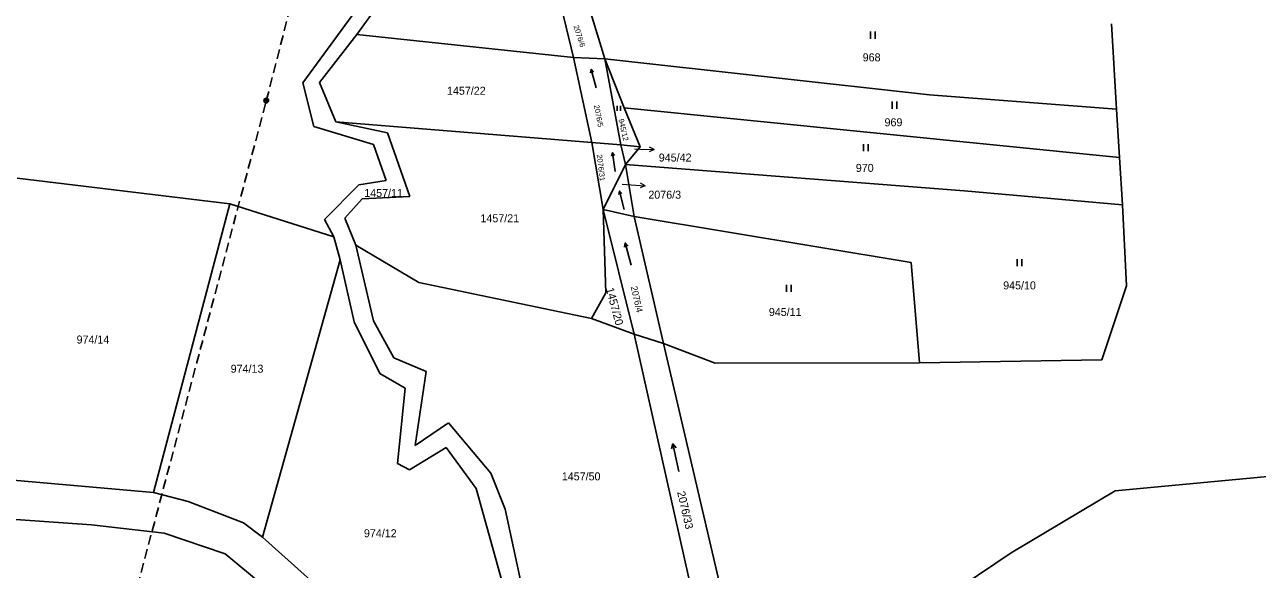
# Model space of a CAD drawing. Extents: x -820420 to -815896, y -1105820 to -1103643.
# Drawn here: x -818393.8 to -818131.9, y -1104919.6 to -1104803.9 of the extents above; entities that cross this region are included whole.
import ezdxf
from ezdxf.enums import TextEntityAlignment as Align

# ---------------------------------------------------------------- set-up
doc = ezdxf.new("R2010")
doc.units = 0
doc.header["$LTSCALE"] = 0.68
doc.linetypes.add('MEDIUM_DASHED', pattern=[4.5, 3, -1.5])
for name, color, linetype, lineweight in [('1', 7, 'Continuous', 25), ('3', 7, 'Continuous', 25), ('6', 7, 'Continuous', 25), ('7', 7, 'Continuous', 13)]:
    doc.layers.add(name, color=color, linetype=linetype, lineweight=lineweight)
doc.layers.add('2', color=7, linetype='Continuous')

msp = doc.modelspace()

# ---------------------------------------------------------------- linework, layer by layer
at = {"layer": '1'}
for p, q in [((-818320.29, -1104796.51), (-818334.72, -1104816.29)), ((-818323.25, -1104805.98), (-818316.86, -1104797.13)), ((-818277.23, -1104810.88), (-818280.72, -1104796.1)), ((-818275, -1104796.63), (-818270.54, -1104811.13)), ((-818162.87, -1104803.73), (-818161.83, -1104821.84)), ((-818331.16, -1104816.2), (-818323.25, -1104805.98)), ((-818277.23, -1104810.88), (-818323.25, -1104805.98)), ((-818273.28, -1104828.9), (-818277.23, -1104810.88)), ((-818270.54, -1104811.13), (-818277.23, -1104810.88)), ((-818270.54, -1104811.13), (-818267.15, -1104829.46)), ((-818270.54, -1104811.13), (-818201.55, -1104818.8)), ((-818266.42, -1104821.56), (-818270.54, -1104811.13)), ((-818334.72, -1104816.29), (-818332.38, -1104825.55)), ((-818327.73, -1104824.57), (-818331.16, -1104816.2)), ((-818201.55, -1104818.8), (-818161.83, -1104821.84)), ((-818263.06, -1104829.88), (-818266.42, -1104821.56)), ((-818161.16, -1104832.14), (-818266.42, -1104821.56)), ((-818161.83, -1104821.84), (-818161.16, -1104832.14)), ((-818332.38, -1104825.55), (-818319.7, -1104829.38)), ((-818316.71, -1104826.9), (-818327.73, -1104824.57)), ((-818273.28, -1104828.9), (-818327.73, -1104824.57)), ((-818311.94, -1104840.4), (-818316.71, -1104826.9)), ((-818267.15, -1104829.46), (-818273.28, -1104828.9)), ((-818270.91, -1104843.17), (-818273.28, -1104828.9)), ((-818319.7, -1104829.38), (-818317.03, -1104837.03)), ((-818267.15, -1104829.46), (-818266.14, -1104833.61)), ((-818270.91, -1104843.17), (-818266.14, -1104833.61)), ((-818266.14, -1104833.61), (-818264.3, -1104844.62)), ((-818266.14, -1104833.61), (-818194.19, -1104839.19)), ((-818161.16, -1104832.14), (-818160.51, -1104842.16)), ((-818395.38, -1104836.5), (-818350.2, -1104841.96)), ((-818322.79, -1104837.95), (-818330.09, -1104845.25)), ((-818317.03, -1104837.03), (-818322.79, -1104837.95)), ((-818194.19, -1104839.19), (-818160.51, -1104842.16)), ((-818366.41, -1104903.28), (-818350.2, -1104841.96)), ((-818350.2, -1104841.96), (-818328.15, -1104848.95)), ((-818325.8, -1104845.01), (-818322.13, -1104840.92)), ((-818322.13, -1104840.92), (-818311.94, -1104840.4)), ((-818264.32, -1104869.65), (-818270.91, -1104843.17)), ((-818270.33, -1104860.84), (-818270.91, -1104843.17)), ((-818270.91, -1104843.17), (-818264.3, -1104844.62)), ((-818264.3, -1104844.62), (-818205.44, -1104854.43)), ((-818258.05, -1104871.6), (-818264.3, -1104844.62)), ((-818160.51, -1104842.16), (-818159.66, -1104859.4)), ((-818330.09, -1104845.25), (-818328.15, -1104848.95)), ((-818323.45, -1104850.71), (-818325.8, -1104845.01)), ((-818328.15, -1104848.95), (-818326.8, -1104853.88)), ((-818319.71, -1104866.81), (-818323.45, -1104850.71)), ((-818310.08, -1104858.67), (-818323.45, -1104850.71)), ((-818326.8, -1104853.88), (-818343.25, -1104912.76)), ((-818326.8, -1104853.88), (-818323.79, -1104867.01)), ((-818205.44, -1104854.43), (-818203.66, -1104875.69)), ((-818273.36, -1104866.28), (-818310.08, -1104858.67)), ((-818159.66, -1104859.4), (-818164.96, -1104875.09)), ((-818273.36, -1104866.28), (-818270.33, -1104860.84)), ((-818323.79, -1104867.01), (-818318.36, -1104878.02)), ((-818315.36, -1104874.65), (-818319.71, -1104866.81)), ((-818264.32, -1104869.65), (-818273.36, -1104866.28)), ((-818258.05, -1104871.6), (-818264.32, -1104869.65)), ((-818248.04, -1104942.33), (-818264.32, -1104869.65)), ((-818247.09, -1104875.81), (-818258.05, -1104871.6)), ((-818242.56, -1104938.04), (-818258.05, -1104871.6)), ((-818308.51, -1104877.56), (-818315.36, -1104874.65)), ((-818203.66, -1104875.69), (-818247.09, -1104875.81)), ((-818164.96, -1104875.09), (-818203.66, -1104875.69)), ((-818318.36, -1104878.02), (-818312.93, -1104881.1)), ((-818310.84, -1104893.25), (-818308.51, -1104877.56)), ((-818312.93, -1104881.1), (-818314.59, -1104897.1)), ((-818162.12, -1104902.94), (-817970.33, -1104884.79)), ((-818303.74, -1104888.49), (-818310.84, -1104893.25)), ((-818294.73, -1104899.14), (-818303.74, -1104888.49)), ((-818312.01, -1104898.44), (-818304.28, -1104893.74)), ((-818304.28, -1104893.74), (-818297.89, -1104902.43)), ((-818314.59, -1104897.1), (-818312.01, -1104898.44)), ((-818291.72, -1104906.82), (-818294.73, -1104899.14)), ((-818359.08, -1104905.18), (-818366.41, -1104903.28)), ((-818297.89, -1104902.43), (-818291.36, -1104925.76)), ((-818184.22, -1104916.07), (-818162.12, -1104902.94)), ((-818445.38, -1104905.55), (-818379.64, -1104910.15)), ((-818347.31, -1104909.71), (-818359.08, -1104905.18)), ((-818288.2, -1104923.25), (-818291.72, -1104906.82)), ((-818379.64, -1104910.15), (-818364.16, -1104911.9)), ((-818343.25, -1104912.76), (-818347.31, -1104909.71)), ((-818364.16, -1104911.9), (-818351.21, -1104916.31)), ((-818309.1, -1104943.29), (-818343.25, -1104912.76)), ((-818351.21, -1104916.31), (-818334.17, -1104930.34)), ((-818209.66, -1104933.2), (-818184.22, -1104916.07))]:
    msp.add_line(p, q, dxfattribs=at)
for points in [[(-818266.14, -1104833.61), (-818263.06, -1104829.88), (-818267.15, -1104829.46)], [(-818366.41, -1104903.28), (-818417.3, -1104898.82), (-818437.22, -1104897.49)]]:
    msp.add_lwpolyline(points, dxfattribs=at)
at = {"layer": '3'}
for p, q in [((-818214.101, -1104806.89), (-818214.101, -1104805.39)), ((-818213.1, -1104806.89), (-818213.1, -1104805.39)), ((-818273.418, -1104813.416), (-818272.924, -1104813.961)), ((-818209.461, -1104821.75), (-818209.461, -1104820.25)), ((-818208.46, -1104821.75), (-818208.46, -1104820.25)), ((-818267.902, -1104822.17), (-818267.902, -1104821.165)), ((-818267.232, -1104822.17), (-818267.232, -1104821.165)), ((-818268.906, -1104831.107), (-818268.482, -1104831.709)), ((-818215.561, -1104830.77), (-818215.561, -1104829.27)), ((-818214.56, -1104830.77), (-818214.56, -1104829.27)), ((-818267.413, -1104839.237), (-818266.929, -1104839.791)), ((-818266.184, -1104850.258), (-818265.579, -1104850.926)), ((-818182.931, -1104855.19), (-818182.931, -1104853.69)), ((-818181.93, -1104855.19), (-818181.93, -1104853.69)), ((-818231.971, -1104860.65), (-818231.971, -1104859.15)), ((-818230.97, -1104860.65), (-818230.97, -1104859.15)), ((-818256.089, -1104892.927), (-818255.395, -1104893.779))]:
    msp.add_line(p, q, dxfattribs=at)
for points in [[(-818272.377, -1104817.299), (-818273.418, -1104813.416), (-818273.573, -1104814.135)], [(-818268.346, -1104835.088), (-818268.906, -1104831.107), (-818269.147, -1104831.802)], [(-818266.441, -1104843.138), (-818267.413, -1104839.237), (-818267.581, -1104839.954)], [(-818264.91, -1104855.011), (-818266.184, -1104850.258), (-818266.373, -1104851.139)], [(-818254.841, -1104898.796), (-818256.089, -1104892.927), (-818256.376, -1104893.987)]]:
    msp.add_lwpolyline(points, dxfattribs=at)
at = {"layer": '6', "linetype": 'MEDIUM_DASHED'}
for p, q in [((-818342.47, -1104820.04), (-818317.47, -1104722.85)), ((-818370.64, -1104926.16), (-818342.47, -1104820.04))]:
    msp.add_line(p, q, dxfattribs=at)
at = {"layer": '6'}
for radius in [0.5, 0.4, 0.3, 0.2, 0.1]:
    msp.add_circle((-818342.4734, -1104820.0399), radius, dxfattribs=at)
at = {"layer": '7'}
for p, q in [((-818260.071, -1104830.425), (-818261.054, -1104829.889)), ((-818261.976, -1104838.129), (-818262.94, -1104837.56))]:
    msp.add_line(p, q, dxfattribs=at)
for points in [[(-818264.26, -1104830.29), (-818263.07, -1104830.32), (-818260.071, -1104830.425), (-818261.089, -1104830.89)], [(-818266.84, -1104837.8), (-818264.97, -1104837.92), (-818261.976, -1104838.129), (-818263.01, -1104838.559)]]:
    msp.add_lwpolyline(points, dxfattribs=at)

# ---------------------------------------------------------------- texts
at = {"layer": '2'}
for s, height, rotation, p in [('2076/6', 1.139, 288, (-818276.4612, -1104806.5075)), ('2076/5', 1.139, 281, (-818272.4182, -1104823.3988)), ('945/12', 1.139, 283, (-818267.1114, -1104826.3694)), ('2076/31', 1.139, 277, (-818271.9182, -1104834.3496)), ('1457/20', 1.7, 285, (-818269.2597, -1104863.951)), ('2076/4', 1.386, 283, (-818264.4089, -1104862.3571)), ('2076/33', 1.7, 283, (-818254.271, -1104907.1818))]:
    msp.add_text(s, height=height, rotation=rotation, dxfattribs=at).set_placement(p, align=Align.CENTER)
for s, p in [('968', (-818213.849, -1104811.695)), ('1457/22', (-818299.969, -1104818.785)), ('969', (-818209.209, -1104825.485)), ('970', (-818215.309, -1104835.175)), ('1457/11', (-818317.549, -1104840.505)), ('1457/21', (-818292.859, -1104845.875)), ('945/10', (-818182.42, -1104860.125)), ('945/11', (-818232.21, -1104865.775)), ('974/14', (-818379.31, -1104871.625)), ('974/13', (-818346.57, -1104877.825)), ('1457/50', (-818275.569, -1104900.685)), ('974/12', (-818318.25, -1104912.765))]:
    msp.add_text(s, height=1.7, dxfattribs=at).set_placement(p, align=Align.CENTER)
for s, p in [('945/42', (-818259.07, -1104832.975)), ('2076/3', (-818261.29, -1104840.865))]:
    msp.add_text(s, height=1.7, dxfattribs=at).set_placement(p)

doc.saveas('drawing.dxf')
